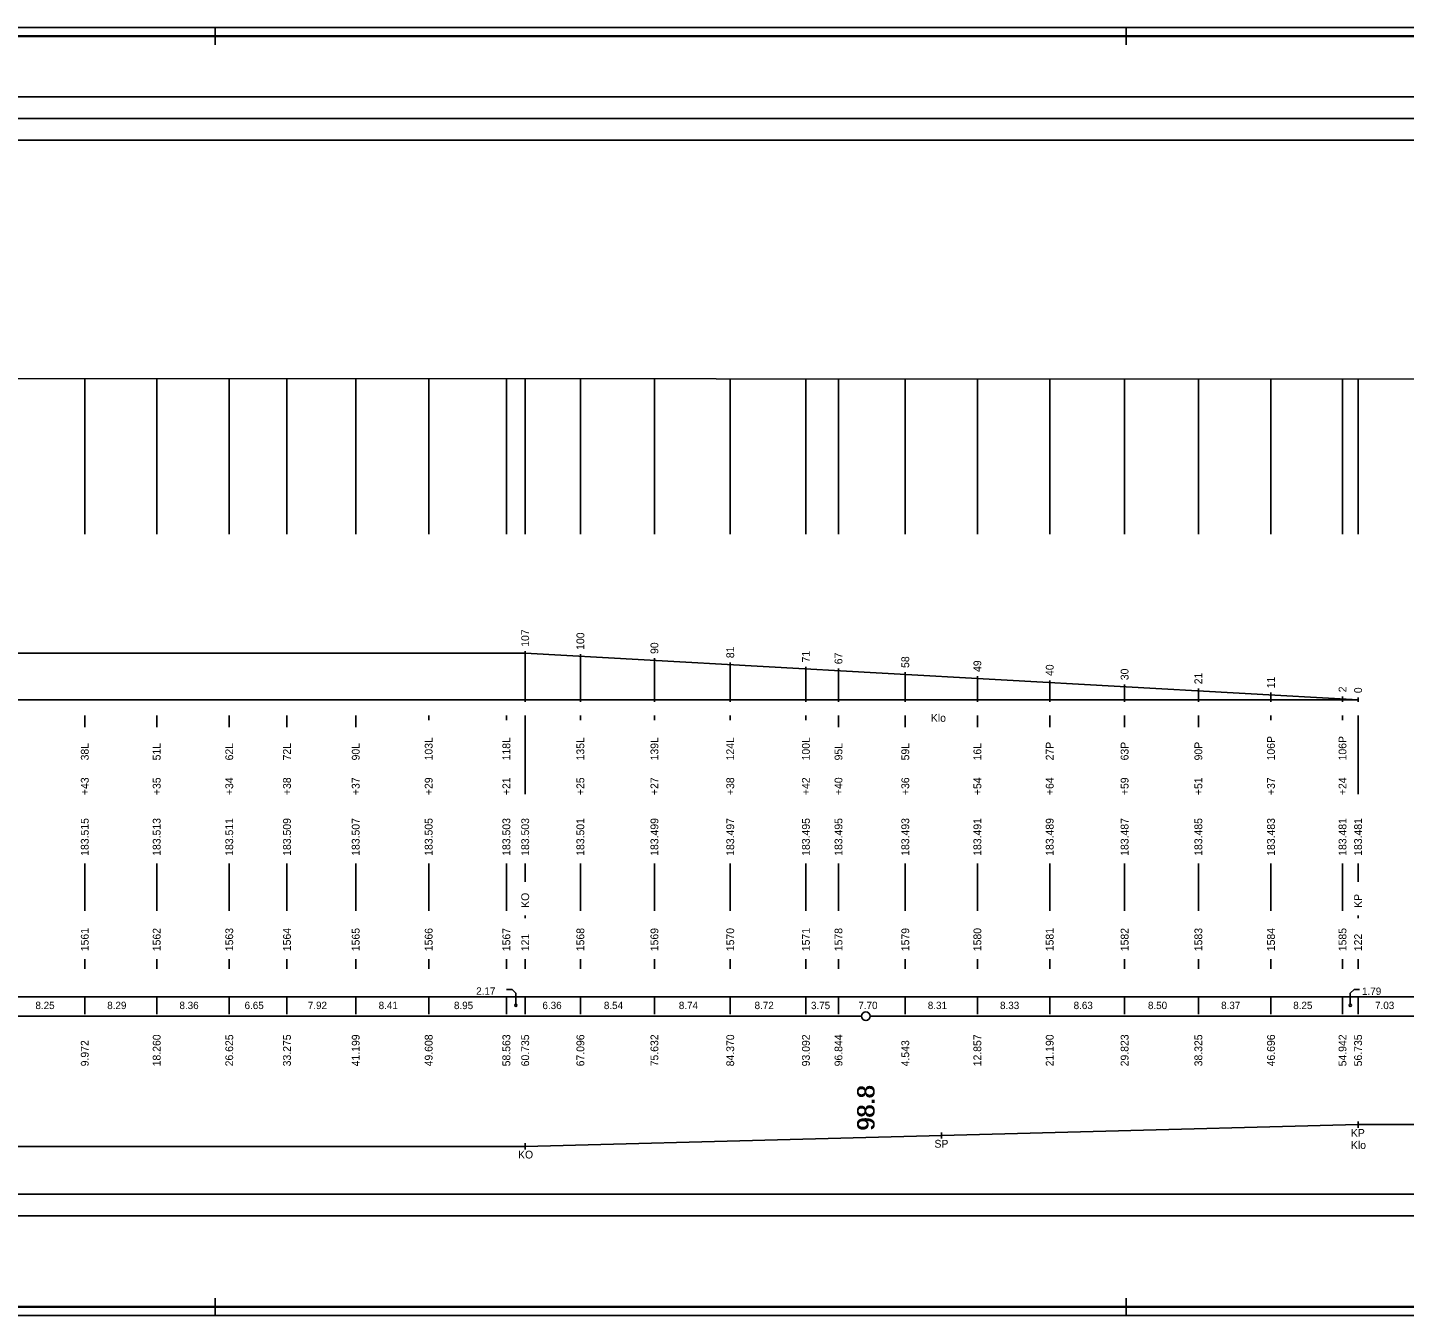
# Model space of a CAD drawing. Extents: x 0 to 10087, y -805 to 297.
# Drawn here: x 4786.7 to 5104.2, y 0 to 297 of the extents above; entities that cross this region are included whole.
import ezdxf

# ---------------------------------------------------------------- set-up
doc = ezdxf.new("R2010")
doc.units = 0
for name, color, linetype in [('CARKY_HODNOT', 7, 'Continuous'), ('KRIV1_CARA', 7, 'Continuous'), ('KRIV1_TEXT', 7, 'Continuous'), ('NIVELETA_CARA', 7, 'Continuous'), ('PREV_CARA', 7, 'Continuous'), ('PREV_TEXT', 7, 'Continuous'), ('RAM', 7, 'Continuous'), ('REZERVA', 7, 'Continuous'), ('STAN_CARA', 7, 'Continuous'), ('STAN_PAS', 7, 'Continuous'), ('STAN_TEXT', 7, 'Continuous'), ('TEXT', 7, 'Continuous'), ('TXT_C_BODU', 7, 'Continuous')]:
    doc.layers.add(name, color=color, linetype=linetype)

msp = doc.modelspace()

# ---------------------------------------------------------------- linework, layer by layer
at = {"layer": 'CARKY_HODNOT'}
for p, q in [((4799.94, 180.14), (4799.94, 216.07)), ((4816.52, 180.14), (4816.52, 216.06)), ((4833.25, 180.14), (4833.25, 216.05)), ((4846.55, 180.14), (4846.55, 216.05)), ((4862.4, 180.14), (4862.4, 216.04)), ((4879.22, 180.14), (4879.22, 216.03)), ((4897.13, 180.14), (4897.13, 216.02)), ((4901.47, 180.14), (4901.47, 216.01)), ((4914.19, 180.14), (4914.19, 216.01)), ((4931.26, 180.14), (4931.26, 216)), ((4948.74, 180.14), (4948.74, 215.99)), ((4966.18, 180.14), (4966.18, 215.98)), ((4973.69, 180.14), (4973.69, 215.97)), ((4989.09, 180.14), (4989.09, 215.96)), ((5005.71, 180.14), (5005.71, 215.95)), ((5022.38, 180.14), (5022.38, 215.94)), ((5039.65, 180.14), (5039.65, 215.93)), ((5056.65, 180.14), (5056.65, 215.93)), ((5073.39, 180.14), (5073.39, 215.92)), ((5089.88, 180.14), (5089.88, 215.91)), ((5093.47, 180.14), (5093.47, 215.9)), ((4799.94, 135.65), (4799.94, 138.35)), ((4816.52, 135.65), (4816.52, 138.35)), ((4833.25, 135.65), (4833.25, 138.35)), ((4846.55, 135.65), (4846.55, 138.35)), ((4862.4, 135.65), (4862.4, 138.35)), ((4879.22, 137.3), (4879.22, 138.35)), ((4897.13, 137.3), (4897.13, 138.35)), ((4901.47, 126.2), (4901.47, 138.35)), ((4914.19, 137.3), (4914.19, 138.35)), ((4931.26, 137.3), (4931.26, 138.35)), ((4948.74, 137.3), (4948.74, 138.35)), ((4966.18, 137.3), (4966.18, 138.35)), ((4973.69, 135.65), (4973.69, 138.35)), ((4989.09, 135.65), (4989.09, 138.35)), ((5005.71, 135.65), (5005.71, 138.35)), ((5022.38, 135.65), (5022.38, 138.35)), ((5039.65, 135.65), (5039.65, 138.35)), ((5056.65, 135.65), (5056.65, 138.35)), ((5073.39, 137.3), (5073.39, 138.35)), ((5089.88, 137.3), (5089.88, 138.35)), ((5093.47, 126.2), (5093.47, 138.35)), ((4901.47, 120.25), (4901.47, 126.2)), ((5093.47, 120.25), (5093.47, 126.2)), ((4799.94, 93.3), (4799.94, 104.2)), ((4816.52, 93.3), (4816.52, 104.2)), ((4833.25, 93.3), (4833.25, 104.2)), ((4846.55, 93.3), (4846.55, 104.2)), ((4862.4, 93.3), (4862.4, 104.2)), ((4879.22, 93.3), (4879.22, 104.2)), ((4897.13, 93.3), (4897.13, 104.2)), ((4901.47, 100), (4901.47, 104.2)), ((4914.19, 93.3), (4914.19, 104.2)), ((4931.26, 93.3), (4931.26, 104.2)), ((4948.74, 93.3), (4948.74, 104.2)), ((4966.18, 93.3), (4966.18, 104.2)), ((4973.69, 93.3), (4973.69, 104.2)), ((4989.09, 93.3), (4989.09, 104.2)), ((5005.71, 93.3), (5005.71, 104.2)), ((5022.38, 93.3), (5022.38, 104.2)), ((5039.65, 93.3), (5039.65, 104.2)), ((5056.65, 93.3), (5056.65, 104.2)), ((5073.39, 93.3), (5073.39, 104.2)), ((5089.88, 93.3), (5089.88, 104.2)), ((5093.47, 100), (5093.47, 104.2)), ((4901.47, 91.65), (4901.47, 92.2)), ((5093.47, 91.65), (5093.47, 92.2)), ((4799.94, 79.9), (4799.94, 82.2)), ((4816.52, 79.9), (4816.52, 82.2)), ((4833.25, 79.9), (4833.25, 82.2)), ((4846.55, 79.9), (4846.55, 82.2)), ((4862.4, 79.9), (4862.4, 82.2)), ((4879.22, 79.9), (4879.22, 82.2)), ((4897.13, 79.9), (4897.13, 82.2)), ((4901.47, 79.9), (4901.47, 82.2)), ((4914.19, 79.9), (4914.19, 82.2)), ((4931.26, 79.9), (4931.26, 82.2)), ((4948.74, 79.9), (4948.74, 82.2)), ((4966.18, 79.9), (4966.18, 82.2)), ((4973.69, 79.9), (4973.69, 82.2)), ((4989.09, 79.9), (4989.09, 82.2)), ((5005.71, 79.9), (5005.71, 82.2)), ((5022.38, 79.9), (5022.38, 82.2)), ((5039.65, 79.9), (5039.65, 82.2)), ((5056.65, 79.9), (5056.65, 82.2)), ((5073.39, 79.9), (5073.39, 82.2)), ((5089.88, 79.9), (5089.88, 82.2)), ((5093.47, 79.9), (5093.47, 82.2))]:
    msp.add_line(p, q, dxfattribs=at)
at = {"layer": 'KRIV1_CARA'}
for p, q in [((5093.47, 44), (5093.47, 44.7)), ((4901.47, 39), (5093.47, 44)), ((4997.47, 41.5), (4997.47, 42.2)), ((4997.47, 41.5), (4997.47, 40.8)), ((5093.47, 44), (5093.47, 43.3)), ((5093.47, 44), (6545.11, 44)), ((4471.31, 39), (4901.47, 39)), ((4901.47, 39), (4901.47, 39.7)), ((4901.47, 39), (4901.47, 38.3))]:
    msp.add_line(p, q, dxfattribs=at)
at = {"layer": 'NIVELETA_CARA'}
for p, q in [((300, 281), (8321.33, 281)), ((300, 276), (8321.33, 276)), ((300, 271), (8321.33, 271)), ((4753.55, 216.1), (5203.47, 215.84)), ((500, 28), (8321.33, 28)), ((500, 23), (8321.33, 23))]:
    msp.add_line(p, q, dxfattribs=at)
at = {"layer": 'PREV_CARA'}
for p, q in [((4471.31, 152.7), (4901.47, 152.7)), ((5093.47, 142), (4901.47, 152.7)), ((4471.31, 142), (4901.47, 142)), ((5093.47, 142), (4901.47, 142))]:
    msp.add_line(p, q, dxfattribs=at)
at = {"layer": 'PREV_TEXT'}
for p, q in [((4901.47, 141.5), (4901.47, 153.2)), ((4914.19, 141.5), (4914.19, 152.49)), ((4931.26, 141.5), (4931.26, 151.54)), ((4948.74, 141.5), (4948.74, 150.57)), ((4966.18, 141.5), (4966.18, 149.59)), ((4973.69, 141.5), (4973.69, 149.18)), ((4989.09, 141.5), (4989.09, 148.32)), ((5005.71, 141.5), (5005.71, 147.39)), ((5022.38, 141.5), (5022.38, 146.46)), ((5039.65, 141.5), (5039.65, 145.5)), ((5056.65, 141.5), (5056.65, 144.55)), ((5073.39, 141.5), (5073.39, 143.62)), ((5089.88, 141.5), (5089.88, 142.7)), ((5093.47, 141.5), (5093.47, 142.5))]:
    msp.add_line(p, q, dxfattribs=at)
at = {"layer": 'RAM'}
for p, q in [((8636.33, 297), (0, 297)), ((4830, 293), (4830, 297)), ((5040, 293), (5040, 297)), ((8634.33, 295.1), (2, 295.1)), ((8634.33, 295), (2, 295)), ((8634.33, 294.9), (2, 294.9)), ((4830, 0), (4830, 4)), ((5040, 0), (5040, 4)), ((0, 0), (8636.33, 0)), ((2, 2.1), (8634.33, 2.1)), ((2, 2), (8634.33, 2)), ((2, 1.9), (8634.33, 1.9))]:
    msp.add_line(p, q, dxfattribs=at)
at = {"layer": 'REZERVA'}
msp.add_circle((4980, 69), 1, dxfattribs=at)
at = {"layer": 'STAN_CARA'}
for p, q in [((4781, 69), (4979, 69)), ((4981, 69), (5179, 69))]:
    msp.add_line(p, q, dxfattribs=at)
at = {"layer": 'STAN_PAS'}
for p, q in [((300, 73.5), (8321.33, 73.5)), ((4799.94, 69.5), (4799.94, 73.5)), ((4816.52, 69.5), (4816.52, 73.5)), ((4833.25, 69.5), (4833.25, 73.5)), ((4846.55, 69.5), (4846.55, 73.5)), ((4862.4, 69.5), (4862.4, 73.5)), ((4879.22, 69.5), (4879.22, 73.5)), ((4897.13, 69.5), (4897.13, 73.5)), ((4898.45, 75.2), (4897.17, 75.2)), ((4899.3, 74.35), (4898.45, 75.2)), ((4899.3, 71.75), (4899.3, 74.35)), ((4901.47, 69.5), (4901.47, 73.5)), ((4914.19, 69.5), (4914.19, 73.5)), ((4931.26, 69.5), (4931.26, 73.5)), ((4948.74, 69.5), (4948.74, 73.5)), ((4966.18, 69.5), (4966.18, 73.5)), ((4973.69, 69.5), (4973.69, 73.5)), ((4989.09, 69.5), (4989.09, 73.5)), ((5005.71, 69.5), (5005.71, 73.5)), ((5022.38, 69.5), (5022.38, 73.5)), ((5039.65, 69.5), (5039.65, 73.5)), ((5056.65, 69.5), (5056.65, 73.5)), ((5073.39, 69.5), (5073.39, 73.5)), ((5089.88, 69.5), (5089.88, 73.5)), ((5091.68, 74.35), (5092.53, 75.2)), ((5091.68, 71.75), (5091.68, 74.35)), ((5092.53, 75.2), (5093.8, 75.2)), ((5093.47, 69.5), (5093.47, 73.5))]:
    msp.add_line(p, q, dxfattribs=at)
for centre in [(4899.3, 71.5), (5091.68, 71.5)]:
    msp.add_circle(centre, 0.25, dxfattribs=at)

# ---------------------------------------------------------------- texts
at = {"layer": 'KRIV1_TEXT'}
for s, p in [('KP', (5091.82, 41.2)), ('SP', (4995.82, 38.7)), ('Klo', (5091.82, 38.4)), ('KO', (4899.82, 36.2))]:
    msp.add_text(s, height=1.8, dxfattribs=at).set_placement(p)
at = {"layer": 'PREV_TEXT'}
for s, p in [('107', (4902.37, 154.2)), ('100', (4915.09, 153.49)), ('90', (4932.16, 152.54)), ('81', (4949.64, 151.57)), ('71', (4967.08, 150.59)), ('67', (4974.59, 150.18)), ('58', (4989.99, 149.32)), ('49', (5006.61, 148.39)), ('40', (5023.28, 147.46)), ('30', (5040.55, 146.5)), ('21', (5057.55, 145.55)), ('11', (5074.29, 144.62)), ('2', (5090.78, 143.7)), ('0', (5094.37, 143.5))]:
    msp.add_text(s, height=1.8, rotation=90, dxfattribs=at).set_placement(p)
msp.add_text('Klo', height=1.8, dxfattribs=at).set_placement((4994.99, 136.9))
at = {"layer": 'STAN_TEXT'}
for s, p in [('2.17', (4890.18, 73.96)), ('1.79', (5094.39, 73.92)), ('8.25', (4788.57, 70.65)), ('8.29', (4805.12, 70.65)), ('8.36', (4821.77, 70.65)), ('6.65', (4836.78, 70.65)), ('7.92', (4851.36, 70.65)), ('8.41', (4867.69, 70.65)), ('8.95', (4885.05, 70.65)), ('6.36', (4905.45, 70.65)), ('8.54', (4919.61, 70.65)), ('8.74', (4936.89, 70.65)), ('8.72', (4954.35, 70.65)), ('3.75', (4967.35, 70.64)), ('7.70', (4978.27, 70.65)), ('8.31', (4994.28, 70.65)), ('8.33', (5010.93, 70.65)), ('8.63', (5027.9, 70.65)), ('8.50', (5045.03, 70.65)), ('8.37', (5061.9, 70.65)), ('8.25', (5078.52, 70.65)), ('7.03', (5097.39, 70.65))]:
    msp.add_text(s, height=1.7, dxfattribs=at).set_placement(p)
for s, height, p in [('18.260', 1.8, (4817.42, 57.45)), ('26.625', 1.8, (4834.15, 57.45)), ('33.275', 1.8, (4847.45, 57.45)), ('41.199', 1.8, (4863.3, 57.45)), ('49.608', 1.8, (4880.12, 57.45)), ('58.563', 1.8, (4898.03, 57.45)), ('60.735', 1.8, (4902.37, 57.45)), ('67.096', 1.8, (4915.09, 57.45)), ('75.632', 1.8, (4932.16, 57.45)), ('84.370', 1.8, (4949.64, 57.45)), ('93.092', 1.8, (4967.08, 57.45)), ('96.844', 1.8, (4974.59, 57.45)), ('12.857', 1.8, (5006.61, 57.45)), ('21.190', 1.8, (5023.28, 57.45)), ('29.823', 1.8, (5040.55, 57.45)), ('38.325', 1.8, (5057.55, 57.45)), ('46.696', 1.8, (5074.29, 57.45)), ('54.942', 1.8, (5090.78, 57.45)), ('56.735', 1.8, (5094.37, 57.45)), ('9.972', 1.8, (4800.84, 57.45)), ('4.543', 1.8, (4989.99, 57.45)), ('    98.8', 4, (4982, 36.84)), ('    98.8', 4, (4982, 36.74)), ('    98.8', 4, (4982, 36.64))]:
    msp.add_text(s, height=height, rotation=90, dxfattribs=at).set_placement(p)
at = {"layer": 'TEXT'}
for s, p in [('106P', (5074.29, 128)), ('106P', (5090.78, 128)), ('38L', (4800.84, 128)), ('51L', (4817.42, 128)), ('62L', (4834.15, 128)), ('72L', (4847.45, 128)), ('90L', (4863.3, 128)), ('103L', (4880.12, 128)), ('118L', (4898.03, 128)), ('135L', (4915.09, 128)), ('139L', (4932.16, 128)), ('124L', (4949.64, 128)), ('100L', (4967.08, 128)), ('95L', (4974.59, 128)), ('59L', (4989.99, 128)), ('16L', (5006.61, 128)), ('27P', (5023.28, 128)), ('63P', (5040.55, 128)), ('90P', (5057.55, 128)), ('+43', (4800.84, 120)), ('+35', (4817.42, 120)), ('+34', (4834.15, 120)), ('+38', (4847.45, 120)), ('+37', (4863.3, 120)), ('+29', (4880.12, 120)), ('+21', (4898.03, 120)), ('+25', (4915.09, 120)), ('+27', (4932.16, 120)), ('+38', (4949.64, 120)), ('+42', (4967.08, 120)), ('+40', (4974.59, 120)), ('+36', (4989.99, 120)), ('+54', (5006.61, 120)), ('+64', (5023.28, 120)), ('+59', (5040.55, 120)), ('+51', (5057.55, 120)), ('+37', (5074.29, 120)), ('+24', (5090.78, 120)), ('183.515', (4800.84, 106)), ('183.513', (4817.42, 106)), ('183.511', (4834.15, 106)), ('183.509', (4847.45, 106)), ('183.507', (4863.3, 106)), ('183.505', (4880.12, 106)), ('183.503', (4898.03, 106)), ('183.503', (4902.37, 106)), ('183.501', (4915.09, 106)), ('183.499', (4932.16, 106)), ('183.497', (4949.64, 106)), ('183.495', (4967.08, 106)), ('183.495', (4974.59, 106)), ('183.493', (4989.99, 106)), ('183.491', (5006.61, 106)), ('183.489', (5023.28, 106)), ('183.487', (5040.55, 106)), ('183.485', (5057.55, 106)), ('183.483', (5074.29, 106)), ('183.481', (5090.78, 106)), ('183.481', (5094.37, 106)), ('KO', (4902.37, 94)), ('KP', (5094.37, 94))]:
    msp.add_text(s, height=1.8, rotation=90, dxfattribs=at).set_placement(p)
at = {"layer": 'TXT_C_BODU'}
for s, p in [('1561', (4800.84, 84)), ('1562', (4817.42, 84)), ('1563', (4834.15, 84)), ('1564', (4847.45, 84)), ('1565', (4863.3, 84)), ('1566', (4880.12, 84)), ('1567', (4898.03, 84)), ('1568', (4915.09, 84)), ('1569', (4932.16, 84)), ('1570', (4949.64, 84)), ('1571', (4967.08, 84)), ('1578', (4974.59, 84)), ('1579', (4989.99, 84)), ('1580', (5006.61, 84)), ('1581', (5023.28, 84)), ('1582', (5040.55, 84)), ('1583', (5057.55, 84)), ('1584', (5074.29, 84)), ('1585', (5090.78, 84)), ('121', (4902.37, 84)), ('122', (5094.37, 84))]:
    msp.add_text(s, height=1.8, rotation=90, dxfattribs=at).set_placement(p)

doc.saveas('drawing.dxf')
